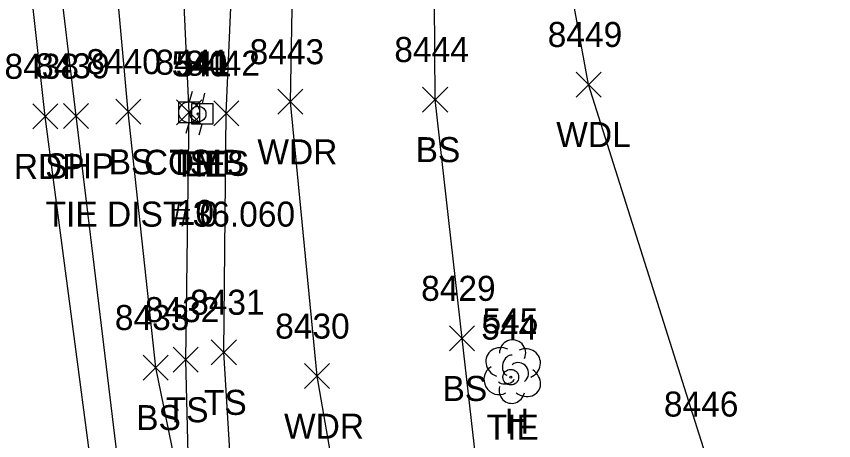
# Model space of a CAD drawing. Extents: x 1439173 to 1457902, y 641926 to 659889.
# Drawn here: x 1448398.9 to 1448464.1, y 645443 to 645476.9 of the extents above; entities that cross this region are included whole.
import ezdxf

# ---------------------------------------------------------------- set-up
doc = ezdxf.new("R2010")
doc.units = 0
for name, color, linetype in [('C_A', 7, 'Continuous'), ('C_C', 7, 'Continuous'), ('C_I', 7, 'Continuous'), ('CBP', 7, 'Continuous'), ('L_A', 7, 'Continuous'), ('L_I', 7, 'Continuous'), ('L_TIC', 7, 'Continuous'), ('LAWA', 7, 'Continuous'), ('LELB', 7, 'Continuous'), ('LTD', 7, 'Continuous'), ('P_A', 7, 'Continuous'), ('P_I', 7, 'Continuous'), ('P_TIC', 7, 'Continuous'), ('PET', 7, 'Continuous'), ('PSP', 7, 'Continuous'), ('U_A', 7, 'Continuous'), ('U_C', 7, 'Continuous'), ('U_I', 7, 'Continuous'), ('UEPT', 7, 'Continuous'), ('UP', 7, 'Continuous')]:
    doc.layers.add(name, color=color, linetype=linetype)

msp = doc.modelspace()

# ---------------------------------------------------------------- linework, layer by layer
at = {"layer": 'CBP'}
for centre, radius in [((1448413.404, 645469.091), 0.625), ((1448413.404, 645469.091), 0.0833), ((1448438.365, 645448.061), 0.625), ((1448438.365, 645448.061), 0.0833)]:
    msp.add_circle(centre, radius, dxfattribs=at)
at = {"layer": 'L_TIC'}
for points in [[(1448443.578, 645470.447), (1448445.578, 645472.447)], [(1448445.578, 645470.447), (1448443.578, 645472.447)], [(1448419.769, 645469.069), (1448421.769, 645471.069)], [(1448421.769, 645469.069), (1448419.769, 645471.069)], [(1448431.325, 645469.244), (1448433.325, 645471.244)], [(1448433.325, 645469.244), (1448431.325, 645471.244)], [(1448406.82, 645468.275), (1448408.82, 645470.275)], [(1448408.82, 645468.275), (1448406.82, 645470.275)], [(1448411.685, 645468.232), (1448413.685, 645470.232)], [(1448413.685, 645468.232), (1448411.685, 645470.232)], [(1448414.644, 645468.15), (1448416.644, 645470.15)], [(1448416.644, 645468.15), (1448414.644, 645470.15)], [(1448433.473, 645450.16), (1448435.473, 645452.16)], [(1448435.473, 645450.16), (1448433.473, 645452.16)], [(1448414.454, 645449.049), (1448416.454, 645451.049)], [(1448416.454, 645449.049), (1448414.454, 645451.049)], [(1448411.409, 645448.457), (1448413.409, 645450.457)], [(1448413.409, 645448.457), (1448411.409, 645450.457)], [(1448409.012, 645447.829), (1448411.012, 645449.829)], [(1448411.012, 645447.829), (1448409.012, 645449.829)], [(1448421.898, 645447.143), (1448423.898, 645449.143)], [(1448423.898, 645447.143), (1448421.898, 645449.143)]]:
    msp.add_lwpolyline(points, dxfattribs=at)
at = {"layer": 'LAWA'}
for points in [[(1448423.485, 645418.209), (1448420.776, 645423.275), (1448420.128, 645427.795), (1448425.167, 645435.114), (1448422.898, 645448.143), (1448420.769, 645470.069), (1448421.274, 645498.224), (1448417.527, 645517.329), (1448420.897, 645522.947), (1448426.732, 645524.234), (1448430.824, 645525.773)], [(1448423.485, 645418.209), (1448431.039, 645417.595), (1448441.545, 645424.275), (1448450.564, 645425.075), (1448453.903, 645441.913), (1448444.578, 645471.447), (1448439.168, 645500.958), (1448436.125, 645525.715), (1448430.824, 645525.773)]]:
    msp.add_lwpolyline(points, dxfattribs=at)
at = {"layer": 'LELB'}
for points in [[(1448412.772, 645435.45), (1448410.012, 645448.829), (1448407.82, 645469.275), (1448405.753, 645492.246), (1448403.363, 645510.081), (1448399.666, 645536.294), (1448396.718, 645565.18), (1448393.061, 645605.094), (1448389.618, 645640.479), (1448384.681, 645691.718), (1448381.688, 645742.831), (1448376.05, 645783.939), (1448369.499, 645836.294), (1448364.454, 645888.254), (1448360.023, 645935.407)], [(1448512.349, 644917.158), (1448511.23, 644919.538), (1448509.553, 644933.79), (1448502.256, 644960.228), (1448491.336, 645010.803), (1448488.127, 645017.807), (1448478.355, 645056.877), (1448470.37, 645092.994), (1448464.799, 645118.354), (1448464.645, 645127.843), (1448460.746, 645153.591), (1448450.748, 645193.204), (1448441.765, 645240.467), (1448436.982, 645267.662), (1448430.305, 645304.734), (1448423.369, 645353.673), (1448415.269, 645410.168), (1448423.485, 645418.209), (1448427.456, 645421.068), (1448436.794, 645430.808), (1448434.473, 645451.16), (1448432.325, 645470.244), (1448432.175, 645493.918), (1448426.732, 645524.234)], [(1448416.543, 645432.104), (1448415.454, 645450.049), (1448415.644, 645469.15), (1448416.899, 645497.566), (1448417.527, 645517.329)], [(1448508.547, 644915.843), (1448506.902, 644919.723), (1448506.127, 644933.007), (1448497.071, 644958.789), (1448486.524, 645008.522), (1448474.664, 645056.476), (1448467.339, 645092.489), (1448461.931, 645117.751), (1448460.603, 645127.044), (1448456.025, 645151.83), (1448447.743, 645193.043), (1448438.714, 645239.991), (1448433.719, 645267.461), (1448427.12, 645304.194), (1448420.388, 645353.249), (1448412.498, 645406.883), (1448413.35, 645410.332), (1448413.393, 645417.499), (1448411.882, 645417.523), (1448412.772, 645435.45), (1448412.409, 645449.457), (1448412.685, 645469.232), (1448411.314, 645498.851)]]:
    msp.add_lwpolyline(points, dxfattribs=at)
at = {"layer": 'LTD'}
msp.add_line((1448438.46, 645448.557), (1448438.46, 645448.557), dxfattribs=at)
msp.add_line((1448438.46, 645448.557), (1448438.46, 645448.557), dxfattribs=at)
msp.add_arc((1448438.507, 645449.991), 1.047, 335.52715, 180.95627, dxfattribs=at)
for centre, major_axis, ratio, start_param, end_param in [((1448437.669, 645449.224), (1.21, -0.512), 0.895232, 1.570796, 4.712389), ((1448438.252, 645449.016), (-0.208, -0.792), 0.645439, 3.141593, 6.283185), ((1448439.502, 645449.141), (-1.141, -0.483), 0.949671, 1.570796, 4.712389), ((1448438.96, 645448.391), (-0.5, 0.667), 0.989748, 3.141593, 6.283185), ((1448437.377, 645447.849), (0.584, -1.042), 0.959034, 3.141593, 6.283185), ((1448439.461, 645447.724), (-1.09, 0.792), 0.841452, 1.570796, 4.712389), ((1448438.461, 645447.057), (0.265, 1.061), 0.942809, 1.570796, 4.712389), ((1448438.002, 645447.807), (-0.625, -0.083), 0.423636, 0, 3.141593)]:
    msp.add_ellipse(centre, major_axis=major_axis, ratio=ratio, start_param=start_param, end_param=end_param, dxfattribs=at)
at = {"layer": 'P_TIC'}
for points in [[(1448400.199, 645467.903), (1448402.199, 645469.903)], [(1448402.199, 645467.903), (1448400.199, 645469.903)], [(1448402.657, 645467.943), (1448404.657, 645469.943)], [(1448404.657, 645467.943), (1448402.657, 645469.943)]]:
    msp.add_lwpolyline(points, dxfattribs=at)
at = {"layer": 'PET'}
msp.add_lwpolyline([(1448443.497, 645192.533), (1448434.942, 645239.976), (1448429.991, 645267.411), (1448423.885, 645303.898), (1448416.589, 645352.859), (1448409.477, 645406.376), (1448407.136, 645423.822), (1448401.199, 645468.903), (1448395.517, 645519.789), (1448390.561, 645564.932), (1448385.727, 645605.173), (1448382.234, 645639.772), (1448376.978, 645691.498), (1448372.161, 645742.345), (1448368.415, 645784.442), (1448364.569, 645838.37), (1448359.793, 645887.699), (1448355.354, 645935.308)], dxfattribs=at)
at = {"layer": 'PSP'}
msp.add_lwpolyline([(1448445.698, 645193.087), (1448437.06, 645240.005), (1448432.32, 645267.622), (1448425.904, 645304.127), (1448419.152, 645353.019), (1448411.546, 645406.57), (1448409.055, 645424.186), (1448403.657, 645468.943), (1448397.595, 645519.677), (1448392.384, 645565.179), (1448387.871, 645605.215), (1448384.493, 645639.787), (1448379.248, 645691.613), (1448373.952, 645742.407), (1448369.715, 645784.238), (1448364.569, 645838.37)], dxfattribs=at)
at = {"layer": 'UEPT'}
for p, q in [((1448413.901, 645470.769), (1448413.735, 645469.936)), ((1448412.901, 645468.269), (1448412.901, 645469.936)), ((1448412.901, 645469.936), (1448414.568, 645469.936)), ((1448414.568, 645469.936), (1448414.568, 645468.269)), ((1448413.735, 645469.103), (1448413.735, 645469.103)), ((1448414.568, 645468.269), (1448412.901, 645468.269)), ((1448413.485, 645467.436), (1448413.735, 645468.269))]:
    msp.add_line(p, q, dxfattribs=at)
at = {"layer": 'UP'}
for p, q in [((1448412.935, 645470.899), (1448412.685, 645470.065)), ((1448411.852, 645468.399), (1448411.852, 645470.065)), ((1448411.852, 645470.065), (1448413.518, 645470.065)), ((1448413.518, 645470.065), (1448413.518, 645468.399)), ((1448412.685, 645469.232), (1448412.685, 645469.232)), ((1448413.518, 645468.399), (1448411.852, 645468.399)), ((1448412.435, 645467.565), (1448412.685, 645468.399))]:
    msp.add_line(p, q, dxfattribs=at)
msp.add_circle((1448412.685, 645469.232), 0.833, dxfattribs=at)

# ---------------------------------------------------------------- texts
at = {"layer": 'C_A'}
for p in [(1448411.483, 645464.091), (1448436.443, 645443.061)]:
    msp.add_text('TIE', height=2, dxfattribs=at).set_placement(p)
at = {"layer": 'C_C'}
msp.add_text('TIE DIST 36.060', height=2, dxfattribs=at).set_placement((1448401.223, 645460.091))
at = {"layer": 'C_I'}
for s, p in [('541', (1448411.609, 645472.091)), ('544', (1448436.002, 645451.061))]:
    msp.add_text(s, height=2, dxfattribs=at).set_placement(p)
at = {"layer": 'L_A'}
for s, p in [('WDL', (1448441.995, 645466.447)), ('WDR', (1448418.132, 645465.069)), ('BS', (1448430.766, 645465.244)), ('BS', (1448406.261, 645464.275)), ('TS', (1448411.094, 645464.232)), ('TS', (1448414.054, 645464.15)), ('BS', (1448432.914, 645446.16)), ('TS', (1448413.864, 645445.049)), ('TS', (1448410.818, 645444.457)), ('BS', (1448408.453, 645443.829)), ('H', (1448437.893, 645443.557)), ('WDR', (1448420.261, 645443.143))]:
    msp.add_text(s, height=2, dxfattribs=at).set_placement(p)
at = {"layer": 'L_I'}
for s, p in [('8449', (1448441.31, 645474.447)), ('8443', (1448417.51, 645473.069)), ('8444', (1448429.065, 645473.244)), ('8440', (1448404.474, 645472.275)), ('8441', (1448409.992, 645472.232)), ('8442', (1448412.385, 645472.15)), ('8429', (1448431.205, 645454.16)), ('8432', (1448409.149, 645452.457)), ('8431', (1448412.761, 645453.049)), ('8433', (1448406.752, 645451.829)), ('8430', (1448419.552, 645451.143)), ('545', (1448436.098, 645451.557)), ('8446', (1448450.588, 645444.913))]:
    msp.add_text(s, height=2, dxfattribs=at).set_placement(p)
at = {"layer": 'P_A'}
for s, p in [('RDP', (1448398.688, 645463.903)), ('SHP', (1448401.192, 645463.943))]:
    msp.add_text(s, height=2, dxfattribs=at).set_placement(p)
at = {"layer": 'P_I'}
for s, p in [('8438', (1448397.94, 645471.903)), ('8439', (1448400.389, 645471.943))]:
    msp.add_text(s, height=2, dxfattribs=at).set_placement(p)
at = {"layer": 'U_A'}
for s, p in [('COMB', (1448409.071, 645464.232)), ('EL', (1448412.27, 645464.103))]:
    msp.add_text(s, height=2, dxfattribs=at).set_placement(p)
at = {"layer": 'U_C'}
for s, p in [('# 0', (1448411.286, 645460.103)), ('10', (1448411.701, 645460.232))]:
    msp.add_text(s, height=2, dxfattribs=at).set_placement(p)
at = {"layer": 'U_I'}
for s, p in [('8441', (1448409.992, 645472.232)), ('540', (1448411.286, 645472.103))]:
    msp.add_text(s, height=2, dxfattribs=at).set_placement(p)

doc.saveas('drawing.dxf')
